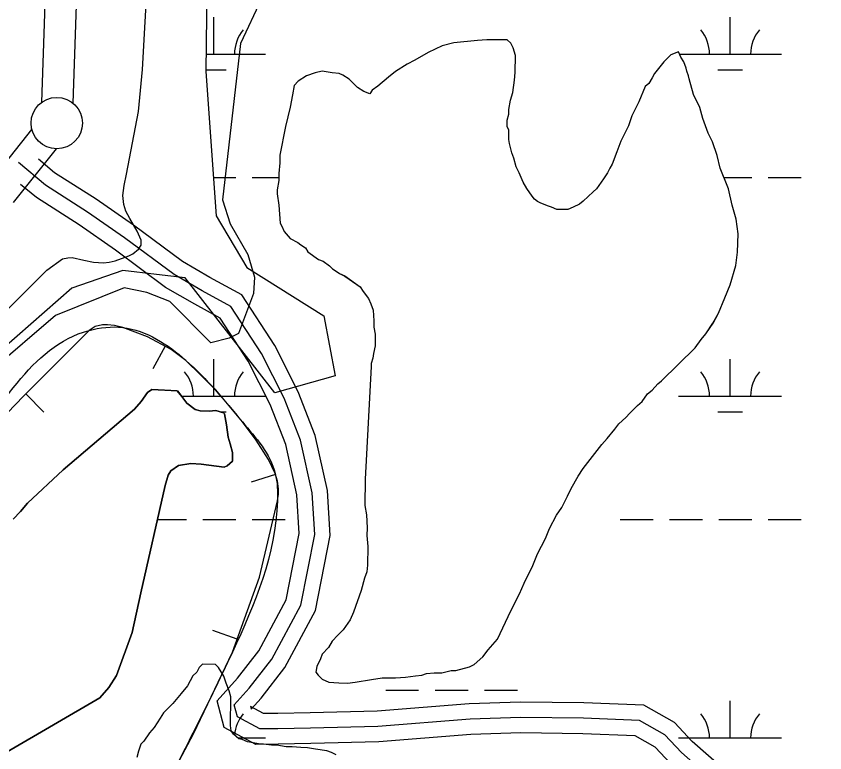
# Model space of a CAD drawing. Extents: x 3281947 to 3319794, y 715894 to 741249.
# Drawn here: x 3293048 to 3293834, y 735307 to 736024 of the extents above; entities that cross this region are included whole.
import ezdxf

# ---------------------------------------------------------------- set-up
doc = ezdxf.new("R2010")
doc.units = 0
for name, color, linetype in [('V-BORW-LINE', 7, 'Continuous'), ('V-LEVE-TOET', 7, 'Continuous'), ('V-ROAD-CNTR', 7, 'Continuous'), ('V-SITE-VEGE', 7, 'Continuous'), ('V-SURV-LINE', 7, 'Continuous'), ('V-WETL-SWMP', 7, 'Continuous')]:
    doc.layers.add(name, color=color, linetype=linetype)

msp = doc.modelspace()

# ---------------------------------------------------------------- linework, layer by layer
at = {"layer": 'V-BORW-LINE'}
for p, q in [((3293192.52, 735702.51), (3293180.7, 735680.48)), ((3293056.97, 735656.02), (3293074.68, 735638.38)), ((3293299.94, 735577.63), (3293276.07, 735570.19)), ((3293262.49, 735417.29), (3293238.98, 735425.78))]:
    msp.add_line(p, q, dxfattribs=at)
msp.add_lwpolyline([(3293178.9, 735247.78), (3293220.01, 735325.16), (3293257.97, 735404.77), (3293284.25, 735477.56), (3293301.79, 735551.84), (3293302.68, 735558.51), (3293302.8, 735563.61), (3293301.92, 735571.26), (3293299.61, 735578.7), (3293292.93, 735592.32), (3293281.11, 735611.03), (3293267.62, 735628.94), (3293241.84, 735659.88), (3293212.8, 735688.51), (3293198.51, 735699.3), (3293175.48, 735711.65), (3293151.44, 735720.62), (3293143.15, 735722.62), (3293136.5, 735723.26), (3293131.53, 735723.07), (3293124.51, 735721.43), (3293118.51, 735717.8), (3293054.73, 735653.77), (3292992.79, 735589.45)], dxfattribs=at)
msp.add_spline([(3293535.87, 730584.41), (3293535.38, 730585.31), (3293496.98, 730657.8), (3293473.25, 730708.98), (3293458.53, 730750.99), (3293474.27, 730774.93), (3293498.14, 730803.83), (3293503.45, 730822.74), (3293477.78, 730865.58), (3293442.04, 730902.71), (3293433.87, 730945.04), (3293411.44, 730975.89), (3293373.57, 730999.61), (3293329.44, 731009.45), (3293303.09, 731048.13), (3293262.19, 731107.89), (3293205.27, 731214.8), (3293152.65, 731305.03), (3293107.07, 731394.1), (3293067.54, 731500.72), (3293026.13, 731639.05), (3292993.57, 731735.41), (3292952.66, 731872.82), (3292925.38, 731981.07), (3292877.58, 732144.86), (3292823.09, 732324.32), (3292751.08, 732547.79), (3292686.26, 732753.52), (3292626.95, 732959.87), (3292578.03, 733149.62), (3292517.27, 733327.18), (3292468.23, 733513.36), (3292419.2, 733671.82), (3292416.03, 733774.34), (3292443.06, 733955.9), (3292470.49, 734116.06), (3292505.27, 734342.36), (3292539.02, 734502.72), (3292585.36, 734750.42), (3292605.58, 734909.33), (3292653.46, 735109.11), (3292667.04, 735197.87), (3292695.88, 735272.37), (3292816.41, 735423.92), (3292992.79, 735589.45), (3293118.51, 735717.8), (3293151.44, 735720.62), (3293212.8, 735688.51), (3293267.62, 735628.94), (3293299.61, 735578.7), (3293301.79, 735551.84), (3293257.97, 735404.77), (3293178.9, 735247.78), (3293118.63, 735154.63), (3293020.32, 735075.76), (3292962.98, 735023.32), (3292899.55, 734947.45), (3292877.53, 734825.53), (3292893.59, 734715.33), (3292909.09, 734596.94), (3292894.2, 734486.74), (3292876.95, 734359.21), (3292869.19, 734210.79), (3292882.01, 734024.1), (3292899.38, 733885.41), (3292922.67, 733752.54), (3292923.67, 733661.1), (3292931.95, 733561.02), (3292981.61, 733412.25), (3293062.47, 733212.52), (3293111.45, 733047.62), (3293198.66, 732785.61), (3293276.02, 732606.48), (3293315.65, 732496.99), (3293336.66, 732448.14), (3293389.14, 732447.75), (3293396.1, 732434.27), (3293380.87, 732420.24), (3293299, 732384.08), (3293266.67, 732364.94), (3293241.96, 732348.44), (3293249.11, 732332.44), (3293352.88, 732375.11), (3293457.95, 732401.26), (3293485.08, 732328.55), (3293556.54, 732096.9), (3293588.06, 731935.16), (3293608.39, 731793.68), (3293628.65, 731696.83), (3293641.62, 731601.61), (3293698.55, 731490.33), (3293768.77, 731439.05), (3293849.37, 731355.97), (3293937.42, 731250.34), (3293975.97, 731184.64), (3294065.45, 731012.32)], degree=3, dxfattribs=at)
at = {"layer": 'V-LEVE-TOET'}
msp.add_lwpolyline([(3292914.89, 735614.51), (3293077.45, 735776.29), (3293092.6, 735787.45), (3293097.86, 735788.46), (3293102.12, 735788.77), (3293113.36, 735786.26), (3293122.9, 735784.03), (3293132.71, 735783.37), (3293138.24, 735784.24), (3293143.78, 735785.55), (3293157.12, 735790.44), (3293161.09, 735792.17), (3293166.63, 735796.81), (3293169.29, 735800.59), (3293169.27, 735805.71), (3293165.25, 735814.36), (3293158.09, 735826.55), (3293154.22, 735833.64), (3293152.2, 735840.31), (3293151.45, 735849.11), (3293152.68, 735858.79), (3293155.04, 735869.74), (3293166.7, 735930.91), (3293170.35, 735971.57), (3293183.49, 736203.72)], dxfattribs=at)
at = {"layer": 'V-ROAD-CNTR'}
for points in [[(3293741.5, 735265.97), (3293694.6, 735307.02), (3293678.56, 735324.38), (3293653.87, 735338.25), (3293599.27, 735340.42), (3293538.15, 735341.12), (3293489.08, 735339.54), (3293399.43, 735332.5), (3293333.79, 735330.77), (3293302.28, 735330.17), (3293284.57, 735329.99), (3293262.82, 735341.65), (3293259.71, 735353.41), (3293274.3, 735369.72), (3293296.24, 735397.87), (3293324.58, 735450.49), (3293338, 735519.19), (3293335.58, 735559.77), (3293324.17, 735611.11), (3293308.28, 735651.89), (3293286.16, 735695.43), (3293256.44, 735741.04), (3293228.7, 735756.31), (3293201.19, 735772.17), (3293153.07, 735807.89), (3293117.12, 735832.94), (3293076.19, 735859.1), (3293049.76, 735881.09)], [(3293752.86, 735275.96), (3293705.08, 735317.79), (3293687.96, 735336.3), (3293658.07, 735353.1), (3293599.65, 735355.41), (3293538, 735356.13), (3293488.25, 735354.53), (3293398.65, 735347.48), (3293333.45, 735345.76), (3293302.07, 735345.17), (3293288.27, 735345.03), (3293275.66, 735351.79), (3293276.28, 735349.43), (3293285.82, 735360.1), (3293308.84, 735389.65), (3293338.87, 735445.38), (3293353.08, 735518.18), (3293350.49, 735561.86), (3293338.57, 735615.49), (3293321.98, 735658.02), (3293299.17, 735702.94), (3293266.96, 735752.38), (3293236.07, 735769.38), (3293209.44, 735784.73), (3293161.83, 735820.07), (3293125.45, 735845.42), (3293085.06, 735871.23), (3293069.24, 735884.39)], [(3293684.13, 735296.26), (3293669.15, 735312.46), (3293649.66, 735323.41), (3293598.88, 735325.42), (3293538.31, 735326.12), (3293489.91, 735324.56), (3293400.22, 735317.51), (3293334.13, 735315.77), (3293302.5, 735315.17), (3293280.88, 735314.95), (3293249.99, 735331.51), (3293243.14, 735357.38), (3293262.78, 735379.34), (3293283.63, 735406.1), (3293310.29, 735455.6), (3293322.91, 735520.19), (3293320.68, 735557.69), (3293309.78, 735606.73), (3293294.57, 735645.75), (3293273.15, 735687.92), (3293245.92, 735729.71), (3293221.34, 735743.24), (3293192.95, 735759.61), (3293144.31, 735795.72), (3293108.79, 735820.46), (3293067.31, 735846.97), (3293051.87, 735859.82)]]:
    msp.add_lwpolyline(points, dxfattribs=at)
at = {"layer": 'V-SITE-VEGE'}
for points in [[(3293286.22, 736040.79), (3293265.85, 735996.98), (3293248.31, 735844.93), (3293255.9, 735821.35), (3293273.11, 735791.51), (3293279.52, 735769.56), (3293278.57, 735753.81), (3293263.75, 735714.64), (3293254.86, 735710.19), (3293237.08, 735705.75), (3293197.09, 735745.77), (3293174.87, 735754.66), (3293152.65, 735759.1), (3293085.99, 735732.43), (3293023.77, 735679.07)], [(3293699.18, 735972.93), (3293696.97, 735978.96), (3293693.99, 735983.49), (3293691.77, 735988.76), (3293684.24, 735985.8), (3293677.43, 735979.09), (3293668.34, 735967.87), (3293666.06, 735963.38), (3293663.02, 735958.14), (3293659.24, 735955.16), (3293653.13, 735940.17), (3293646.28, 735926.69), (3293643.21, 735916.94), (3293635.59, 735901.96), (3293631.77, 735891.46), (3293627.18, 735879.47), (3293624.9, 735875.73), (3293622.62, 735871.23), (3293618.82, 735865.25), (3293611.99, 735855.52), (3293608.97, 735852.54), (3293599.14, 735843.58), (3293595.36, 735840.6), (3293589.33, 735837.64), (3293584.06, 735835.42), (3293573.54, 735835.49), (3293568.29, 735837.78), (3293565.29, 735838.55), (3293557.8, 735841.6), (3293554.8, 735843.12), (3293551.81, 735845.4), (3293549.57, 735848.42), (3293544.36, 735855.97), (3293540.65, 735862.01), (3293536.95, 735871.05), (3293533.98, 735877.08), (3293531.78, 735885.36), (3293529.56, 735890.63), (3293527.37, 735899.67), (3293526.64, 735903.43), (3293526.7, 735912.45), (3293525.22, 735916.21), (3293525.26, 735922.22), (3293526.8, 735928.23), (3293526.83, 735932.73), (3293528.4, 735941.74), (3293530.7, 735949.24), (3293532.28, 735961.25), (3293533.08, 735968.76), (3293533.19, 735985.3), (3293530.99, 735992.83), (3293528.76, 735997.35), (3293525.02, 736000.38), (3293505.49, 736000.51), (3293496.46, 735999.82), (3293473.15, 735997.71), (3293461.86, 735994.78), (3293448.29, 735988.11), (3293435.47, 735980.68), (3293427.93, 735976.97), (3293416.61, 735969.53), (3293409.81, 735964.32), (3293399.23, 735955.36), (3293393.95, 735951.64), (3293391.67, 735947.9), (3293385.67, 735950.2), (3293379.69, 735953.99), (3293371.48, 735962.31), (3293365.49, 735966.11), (3293361.74, 735967.64), (3293354.98, 735968.43), (3293345.22, 735970), (3293338.45, 735968.54), (3293330.17, 735965.59), (3293321.86, 735960.39), (3293318.08, 735955.9), (3293316.52, 735946.89), (3293314.18, 735934.89), (3293309.55, 735916.13), (3293304.11, 735888.36), (3293304.06, 735880.85), (3293303.24, 735870.33), (3293303.19, 735863.57), (3293301.63, 735854.56), (3293301.6, 735850.8), (3293303.04, 735839.52), (3293304.42, 735822.23), (3293305.91, 735819.21), (3293308.13, 735813.94), (3293310.37, 735811.67), (3293314.09, 735807.14), (3293321.58, 735803.33), (3293324.57, 735801.05), (3293329.06, 735798.02), (3293331.29, 735794.25), (3293341.76, 735786.66), (3293346.26, 735785.13), (3293352.24, 735780.58), (3293355.23, 735777.56), (3293358.97, 735775.28), (3293361.96, 735773.01)], [(3293712.46, 735934.52), (3293706.53, 735947.33), (3293702.12, 735962.39), (3293701.39, 735965.4), (3293699.92, 735969.92), (3293699.18, 735972.93)], [(3293361.96, 735773.01), (3293367.21, 735770.71), (3293382.17, 735760.1), (3293385.14, 735755.57), (3293390.36, 735748.77), (3293392.58, 735743.49), (3293394.79, 735737.47), (3293395.48, 735726.95), (3293395.44, 735720.93), (3293396.9, 735714.16), (3293396.82, 735702.89), (3293395.27, 735695.38), (3293394.49, 735690.88), (3293392.95, 735685.63), (3293392.93, 735682.62), (3293386.95, 735572.95), (3293386.78, 735547.4), (3293388.22, 735538.37), (3293388.89, 735525.59), (3293388.84, 735518.08), (3293389.53, 735507.56), (3293389.41, 735489.52), (3293388.61, 735482.76), (3293386.31, 735476.77), (3293383.23, 735464.76), (3293375.58, 735443.77), (3293372.52, 735436.28), (3293365.7, 735426.55), (3293360.4, 735421.33), (3293355.1, 735415.35), (3293351.3, 735409.36), (3293345.25, 735402.64), (3293343.71, 735398.14), (3293339.91, 735390.65), (3293339.12, 735385.4), (3293341.36, 735382.38), (3293345.09, 735378.59), (3293351.83, 735375.55), (3293361.6, 735374.73), (3293369.86, 735374.67), (3293377.38, 735375.38), (3293393.18, 735378.28), (3293403.71, 735379.71), (3293416.49, 735379.63), (3293426.26, 735380.32), (3293436.04, 735381.75), (3293442.05, 735382.47), (3293446.57, 735383.94), (3293454.09, 735384.64), (3293461.61, 735384.59), (3293470.64, 735386.79), (3293475.15, 735386.76), (3293488.7, 735390.42), (3293493.22, 735392.65), (3293501.54, 735400.11), (3293506.84, 735406.84), (3293515.93, 735417.3), (3293528.88, 735445.02), (3293537.26, 735461.5), (3293541.84, 735471.99), (3293550.22, 735489.21), (3293554.8, 735500.45), (3293562.41, 735515.43), (3293566.23, 735525.18), (3293573.08, 735537.91), (3293578.39, 735545.39), (3293583.73, 735556.63), (3293587.54, 735564.11), (3293594.37, 735576.09), (3293598.93, 735583.58), (3293617.12, 735606.75), (3293622.42, 735612.73), (3293629.99, 735621.7), (3293633.79, 735626.93), (3293640.59, 735632.9), (3293644.37, 735637.38), (3293651.94, 735644.85), (3293656.47, 735648.58), (3293661.78, 735656.06), (3293666.31, 735659.79), (3293671.61, 735665.76), (3293675.39, 735668.74), (3293707.91, 735700.84), (3293713.98, 735709.07), (3293718.52, 735714.3), (3293725.35, 735724.78), (3293730.68, 735734.51), (3293736.79, 735749.5), (3293742.13, 735762.24), (3293747.52, 735780.99), (3293749.11, 735793.75), (3293749.97, 735811.78), (3293747.81, 735826.08), (3293744.15, 735839.62), (3293740.49, 735855.43), (3293732.36, 735875.77), (3293729.44, 735887.82), (3293725.02, 735901.37), (3293720.56, 735909.67), (3293715.4, 735923.98), (3293712.46, 735934.52)], [(3293044.81, 735534.08), (3293051.79, 735541.6), (3293058.77, 735549.58), (3293093.46, 735582.24), (3293162.85, 735641.24), (3293169.13, 735648.75), (3293175.4, 735657.43), (3293179.6, 735660.25), (3293204.39, 735658.96), (3293208.62, 735653.6), (3293213.56, 735647.08), (3293221.77, 735640.81), (3293226.45, 735639.43), (3293235.33, 735639.23), (3293241.88, 735639.96), (3293249.37, 735637.43)], [(3293249.37, 735637.43), (3293250.31, 735636.5), (3293252.23, 735625.98), (3293253.92, 735613.84), (3293255.82, 735607.53), (3293257.96, 735599.13), (3293258, 735590.71), (3293252.88, 735586.01), (3293249.85, 735584.83), (3293227.63, 735587.53), (3293217.57, 735588.19), (3293205.66, 735586.26), (3293197.96, 735581.08), (3293195.41, 735576.86), (3293192.65, 735567.03), (3293168.82, 735462.42), (3293160.35, 735423.8), (3293145.11, 735381.88), (3293137.92, 735370.4), (3293129.08, 735360.3), (3293038.85, 735307.75)], [(3293358.88, 735304.86), (3293354.39, 735307.14), (3293349.89, 735308.68), (3293338.63, 735310.25), (3293331.12, 735311.81), (3293324.36, 735311.85), (3293316.1, 735312.66), (3293310.09, 735312.7), (3293301.08, 735314.26), (3293295.82, 735314.29), (3293288.31, 735315.09), (3293285.31, 735315.11), (3293272.55, 735317.45), (3293267.3, 735319.74), (3293264.3, 735320.51), (3293259.07, 735325.05), (3293256.83, 735328.08), (3293256.12, 735333.34), (3293256.3, 735361.14), (3293254.84, 735367.17), (3293251.88, 735374.7), (3293249.67, 735381.47), (3293244.47, 735389.78), (3293241.48, 735392.8), (3293228.71, 735392.89), (3293225.68, 735389.9), (3293223.4, 735385.41), (3293219.62, 735381.68), (3293214.29, 735371.94), (3293208.23, 735364.47), (3293199.9, 735354.75), (3293190.82, 735345.79), (3293187.78, 735340.55), (3293181.71, 735331.58), (3293177.17, 735326.34), (3293171.85, 735318.11), (3293168.83, 735315.13), (3293166.53, 735308.38), (3293164.99, 735302.38)]]:
    msp.add_lwpolyline(points, dxfattribs=at)
at = {"layer": 'V-SURV-LINE'}
for points in [[(3293072.76, 735939.99), (3293100.97, 736771)], [(3293130.96, 736769.97), (3293102.74, 735938.96)], [(3293021.22, 735860.76), (3293062.89, 735913.18)], [(3293086.39, 735894.53), (3293044.72, 735842.1)]]:
    msp.add_lwpolyline(points, dxfattribs=at)
msp.add_circle((3293087.07, 735919.5), 25, dxfattribs=at)
at = {"layer": 'V-WETL-SWMP'}
for p, q in [((3293240.02, 735986.6), (3293240.02, 736022.6)), ((3293741.93, 735986.6), (3293741.93, 736022.6)), ((3293232.24, 735986.6), (3293290.02, 735986.6)), ((3293692.67, 735986.6), (3293791.93, 735986.6)), ((3293232.06, 735971.17), (3293252.02, 735971.17)), ((3293729.93, 735971.17), (3293753.93, 735971.17)), ((3293239.4, 735866.53), (3293261.18, 735866.53)), ((3293277.18, 735866.53), (3293303.2, 735866.53)), ((3293736.04, 735866.53), (3293763.09, 735866.53)), ((3293779.09, 735866.53), (3293811.09, 735866.53)), ((3293240.02, 735653.93), (3293240.02, 735689.93)), ((3293741.93, 735653.93), (3293741.93, 735689.93)), ((3293208.36, 735653.93), (3293290.02, 735653.93)), ((3293691.93, 735653.93), (3293791.93, 735653.93)), ((3293246.21, 735638.5), (3293252.02, 735638.5)), ((3293729.93, 735638.5), (3293753.93, 735638.5)), ((3293185.09, 735533.86), (3293213.18, 735533.86)), ((3293229.18, 735533.86), (3293261.18, 735533.86)), ((3293277.18, 735533.86), (3293309.18, 735533.86)), ((3293635.09, 735533.86), (3293667.09, 735533.86)), ((3293683.09, 735533.86), (3293715.09, 735533.86)), ((3293731.09, 735533.86), (3293763.09, 735533.86)), ((3293779.09, 735533.86), (3293811.09, 735533.86)), ((3293407.09, 735367.68), (3293439.09, 735367.68)), ((3293455.09, 735367.68), (3293487.09, 735367.68)), ((3293503.09, 735367.68), (3293535.09, 735367.68)), ((3293741.93, 735321.25), (3293741.93, 735357.25)), ((3293263.44, 735321.25), (3293290.02, 735321.25)), ((3293691.93, 735321.25), (3293791.93, 735321.25))]:
    msp.add_line(p, q, dxfattribs=at)
for points in [[(3293242.07, 736812.01), (3293232.05, 735969.6), (3293242.07, 735829.2), (3293272.13, 735779.06), (3293346.87, 735732.06), (3293357.84, 735673.52), (3293299.34, 735657.05), (3293212.01, 735769.03), (3293184.16, 735772.3), (3293151.26, 735775.96), (3293101.78, 735759), (3293021.62, 735688.8), (3292891.35, 735548.4), (3292761.08, 735397.97), (3292660.87, 735297.69), (3292620.79, 735237.52), (3292370.27, 733773.34), (3292400.34, 733663.03), (3292811.18, 732218.91), (3292828.6, 732036.64), (3293081.74, 731326.37), (3293270.37, 730981.25)], [(3293668.34, 735967.87), (3293666.06, 735963.38), (3293663.02, 735958.14), (3293659.24, 735955.16), (3293653.13, 735940.17), (3293646.28, 735926.69), (3293643.21, 735916.94), (3293635.59, 735901.96), (3293631.77, 735891.46), (3293627.18, 735879.47), (3293624.9, 735875.73), (3293622.62, 735871.23), (3293618.82, 735865.25), (3293611.99, 735855.52), (3293608.97, 735852.54), (3293599.14, 735843.58), (3293595.36, 735840.6), (3293589.33, 735837.64), (3293584.06, 735835.42), (3293573.54, 735835.49), (3293568.29, 735837.78), (3293565.29, 735838.55), (3293557.8, 735841.6), (3293554.8, 735843.12), (3293551.81, 735845.4), (3293549.57, 735848.42), (3293544.36, 735855.97), (3293540.65, 735862.01), (3293536.95, 735871.05), (3293533.98, 735877.08), (3293531.78, 735885.36), (3293529.56, 735890.63), (3293527.37, 735899.67), (3293526.64, 735903.43), (3293526.7, 735912.45), (3293525.22, 735916.21), (3293525.26, 735922.22), (3293526.8, 735928.23), (3293526.83, 735932.73), (3293528.4, 735941.74), (3293530.7, 735949.24), (3293532.28, 735961.25), (3293533.08, 735968.76), (3293533.19, 735985.3), (3293530.99, 735992.82), (3293528.76, 735997.35), (3293525.02, 736000.38), (3293505.49, 736000.51), (3293496.46, 735999.82), (3293473.16, 735997.71), (3293461.86, 735994.78), (3293448.29, 735988.11), (3293435.47, 735980.68), (3293427.93, 735976.97), (3293416.61, 735969.53), (3293409.81, 735964.31), (3293399.23, 735955.37), (3293393.95, 735951.64), (3293391.67, 735947.9), (3293385.67, 735950.2), (3293379.69, 735953.99), (3293371.47, 735962.31), (3293365.49, 735966.11), (3293361.74, 735967.64), (3293354.98, 735968.43), (3293345.22, 735970), (3293338.45, 735968.54), (3293330.17, 735965.59), (3293321.87, 735960.38), (3293318.08, 735955.9), (3293316.52, 735946.89), (3293314.18, 735934.89), (3293309.55, 735916.13), (3293304.11, 735888.36), (3293304.06, 735880.85), (3293303.24, 735870.33), (3293303.19, 735863.57), (3293301.63, 735854.56), (3293301.6, 735850.8), (3293303.03, 735839.52), (3293304.42, 735822.23), (3293305.91, 735819.21), (3293308.13, 735813.94), (3293310.37, 735811.67), (3293314.09, 735807.14), (3293321.58, 735803.33), (3293324.57, 735801.06), (3293329.06, 735798.02), (3293331.29, 735794.25), (3293341.76, 735786.66), (3293346.26, 735785.13), (3293352.24, 735780.58), (3293355.23, 735777.56), (3293358.97, 735775.28), (3293361.96, 735773.01), (3293367.21, 735770.72), (3293382.17, 735760.1), (3293385.14, 735755.57), (3293390.36, 735748.77), (3293392.58, 735743.5), (3293394.79, 735737.47)], [(3293395.27, 735695.38), (3293394.49, 735690.88), (3293392.95, 735685.63), (3293392.93, 735682.62), (3293386.95, 735572.95), (3293386.78, 735547.4), (3293388.22, 735538.37), (3293388.89, 735525.59), (3293388.84, 735518.08), (3293389.52, 735507.56), (3293389.41, 735489.52), (3293388.61, 735482.76), (3293386.31, 735476.77), (3293383.23, 735464.76), (3293375.58, 735443.77), (3293372.52, 735436.28), (3293365.7, 735426.55), (3293360.4, 735421.33), (3293355.1, 735415.35), (3293351.3, 735409.36), (3293345.25, 735402.64), (3293343.71, 735398.14), (3293339.91, 735390.65), (3293339.12, 735385.4), (3293341.36, 735382.38), (3293345.09, 735378.59), (3293351.83, 735375.55), (3293361.6, 735374.73), (3293369.86, 735374.67), (3293377.38, 735375.38), (3293393.18, 735378.28), (3293403.71, 735379.71), (3293416.49, 735379.63), (3293426.26, 735380.32), (3293436.04, 735381.75), (3293442.05, 735382.47), (3293446.57, 735383.94), (3293454.09, 735384.64), (3293461.61, 735384.59), (3293470.64, 735386.79), (3293475.15, 735386.76), (3293488.7, 735390.43), (3293493.22, 735392.65), (3293501.54, 735400.11), (3293506.84, 735406.84), (3293515.93, 735417.3), (3293528.89, 735445.02), (3293537.26, 735461.49), (3293541.84, 735471.98), (3293550.22, 735489.21), (3293554.8, 735500.46), (3293562.41, 735515.44), (3293566.23, 735525.18), (3293573.08, 735537.91), (3293578.39, 735545.39), (3293583.73, 735556.63), (3293587.53, 735564.11), (3293594.37, 735576.09), (3293598.93, 735583.58), (3293617.12, 735606.75), (3293622.42, 735612.73), (3293629.99, 735621.7), (3293633.78, 735626.93), (3293640.59, 735632.9), (3293644.37, 735637.39), (3293651.94, 735644.85), (3293656.47, 735648.58), (3293661.78, 735656.06), (3293666.31, 735659.79), (3293671.61, 735665.76), (3293675.39, 735668.74), (3293707.92, 735700.84), (3293713.98, 735709.07), (3293718.52, 735714.3), (3293725.36, 735724.77), (3293730.68, 735734.51), (3293736.79, 735749.5), (3293742.14, 735762.24), (3293747.52, 735780.99), (3293749.1, 735793.75), (3293749.98, 735811.78), (3293747.81, 735826.08), (3293744.15, 735839.62), (3293740.49, 735855.43), (3293732.36, 735875.77), (3293729.44, 735887.82), (3293725.02, 735901.37), (3293720.56, 735909.67), (3293715.4, 735923.98), (3293712.46, 735934.52), (3293706.53, 735947.33), (3293702.12, 735962.39), (3293701.39, 735965.4), (3293699.92, 735969.92), (3293699.18, 735972.93), (3293696.97, 735978.96), (3293693.99, 735983.49), (3293691.77, 735988.76), (3293684.24, 735985.8), (3293677.43, 735979.09), (3293668.34, 735967.87)], [(3293394.79, 735737.47), (3293395.48, 735726.95), (3293395.44, 735720.93), (3293396.89, 735714.16), (3293396.82, 735702.89), (3293395.27, 735695.38)], [(3293038.85, 735307.75), (3293129.08, 735360.3), (3293137.92, 735370.39), (3293145.11, 735381.88), (3293160.35, 735423.8), (3293168.82, 735462.42), (3293192.65, 735567.03), (3293195.41, 735576.86), (3293197.96, 735581.08), (3293205.66, 735586.26), (3293217.57, 735588.19), (3293227.62, 735587.53), (3293249.85, 735584.83), (3293252.88, 735586.01), (3293258, 735590.71), (3293257.96, 735599.12), (3293255.82, 735607.53), (3293253.92, 735613.84), (3293252.23, 735625.98), (3293250.31, 735636.5), (3293249.37, 735637.43), (3293241.88, 735639.96), (3293235.33, 735639.23), (3293226.45, 735639.43), (3293221.77, 735640.81), (3293213.56, 735647.08), (3293208.62, 735653.6), (3293204.38, 735658.96), (3293179.6, 735660.25), (3293175.4, 735657.43), (3293169.13, 735648.75), (3293162.85, 735641.24), (3293093.46, 735582.23), (3293058.77, 735549.58), (3293051.79, 735541.6), (3293044.81, 735534.08)], [(3293331.12, 735311.81), (3293324.36, 735311.85), (3293316.1, 735312.66), (3293310.09, 735312.7), (3293301.08, 735314.26), (3293295.82, 735314.29), (3293288.31, 735315.09), (3293285.31, 735315.11), (3293272.55, 735317.45), (3293267.3, 735319.74), (3293264.3, 735320.51), (3293259.07, 735325.06), (3293256.83, 735328.08), (3293256.12, 735333.34), (3293256.3, 735361.14), (3293254.84, 735367.17), (3293251.88, 735374.7), (3293249.67, 735381.48), (3293244.47, 735389.78), (3293241.48, 735392.8), (3293228.71, 735392.89), (3293225.68, 735389.9), (3293223.4, 735385.41), (3293219.62, 735381.68), (3293214.29, 735371.94), (3293208.23, 735364.47), (3293199.9, 735354.75), (3293190.82, 735345.79), (3293187.78, 735340.55), (3293181.71, 735331.58), (3293177.17, 735326.34), (3293171.85, 735318.11), (3293168.83, 735315.13), (3293166.53, 735308.38), (3293164.99, 735302.38)], [(3293358.88, 735304.86), (3293354.39, 735307.14), (3293349.89, 735308.68), (3293338.63, 735310.25), (3293331.12, 735311.81)]]:
    msp.add_lwpolyline(points, dxfattribs=at)
for centre, start, end in [((3293295.27, 735987.08), 139.22818, 180.77184), ((3293686.69, 735987.08), 359.22818, 40.77184), ((3293797.17, 735987.08), 139.22818, 180.77184), ((3293184.78, 735654.4), 359.22818, 40.77184), ((3293295.27, 735654.4), 139.22818, 180.77184), ((3293686.69, 735654.4), 359.22818, 40.77184), ((3293797.17, 735654.4), 139.22818, 180.77184), ((3293295.27, 735321.73), 139.22818, 176.06166), ((3293686.69, 735321.73), 359.22818, 40.77184), ((3293797.17, 735321.73), 139.22818, 180.77184)]:
    msp.add_arc(centre, 35.25, start, end, dxfattribs=at)

doc.saveas('drawing.dxf')
